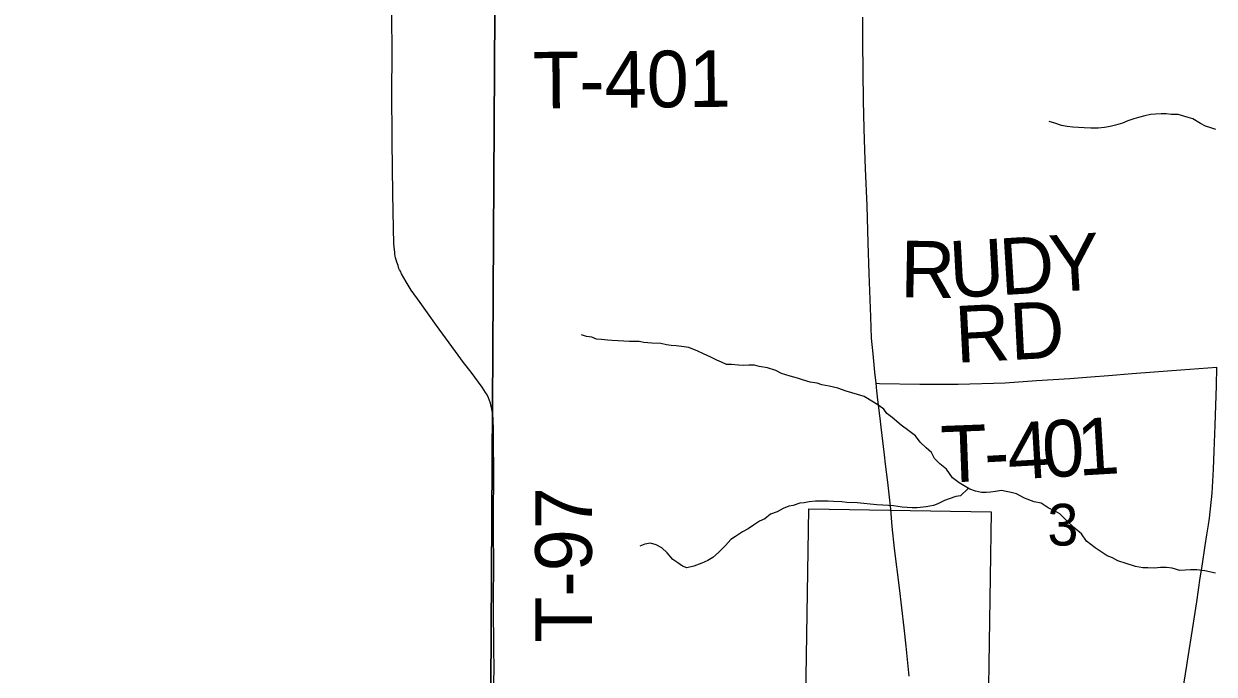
# Model space of a CAD drawing. Extents: x 1985906 to 2360102, y 891258 to 1222054.
# Drawn here: x 2185594 to 2191896, y 1022630 to 1026073 of the extents above; entities that cross this region are included whole.
import ezdxf

# ---------------------------------------------------------------- set-up
doc = ezdxf.new("R2010")
doc.units = 0
for name, color, linetype in [('GM_X_City_Street', 7, 'Continuous'), ('GM_X_Corporation', 7, 'Continuous'), ('GM_X_County_Road', 7, 'Continuous'), ('GM_X_Minor_River', 7, 'Continuous'), ('GM_X_Section', 7, 'Continuous'), ('GM_X_Section_Text', 7, 'Continuous'), ('GM_X_State_Route', 7, 'Continuous'), ('GM_X_Township_Road', 7, 'Continuous'), ('GM_X_Township_Road_Text', 7, 'Continuous')]:
    doc.layers.add(name, color=color, linetype=linetype)

msp = doc.modelspace()

# ---------------------------------------------------------------- linework, layer by layer
at = {"layer": 'GM_X_City_Street'}
msp.add_lwpolyline([(2188079.5, 1022155.1), (2188079.8, 1022257.4), (2188081.3, 1022356), (2188083.1, 1022484.5), (2188082.7, 1022598.8), (2188084.1, 1022649.5)], dxfattribs=at)
at = {"layer": 'GM_X_Corporation'}
msp.add_lwpolyline([(2188057.8, 1018084.7), (2188083.6, 1019401.9), (2188083.2, 1019710.4), (2187872.2, 1019714.3), (2187852.1, 1019564.6), (2187260.5, 1019901.8), (2187522, 1019929.2), (2188082.8, 1019986.6), (2188074, 1021351.8), (2189657.9, 1021442.5), (2189668, 1022061.7), (2189727.1, 1022060.7), (2189750.6, 1023504.7), (2190716.4, 1023489.1), (2190683.2, 1021415), (2193376.9, 1021371.8), (2193369.1, 1020882), (2193403.5, 1020881.4), (2194631.1, 1020861.7), (2194615.8, 1019899.9), (2193419.1, 1019919.8), (2193441.8, 1019200.7), (2193336.4, 1016841.5)], dxfattribs=at)
at = {"layer": 'GM_X_County_Road'}
for points in [[(2191751.9, 1022676.6), (2191759.5, 1022721.9), (2191782, 1022867.2), (2191803.8, 1023012.8), (2191822.9, 1023140), (2191833.2, 1023202.3), (2191848.7, 1023311.4), (2191857.4, 1023366.7), (2191865.8, 1023420.4), (2191871.4, 1023456.4), (2191886.3, 1023587.4), (2191892.4, 1023714.9), (2191896.5, 1023811.3), (2191901.3, 1023947.7), (2191908.7, 1024156), (2191911.3, 1024254.2)], [(2191676.4, 1022187.5), (2191689.8, 1022271.7), (2191704.7, 1022369.6), (2191729.3, 1022532.4), (2191751.9, 1022676.6)]]:
    msp.add_lwpolyline(points, dxfattribs=at)
at = {"layer": 'GM_X_Minor_River'}
for points in [[(2191905.9, 1025513.3), (2191877.8, 1025521.2), (2191849.6, 1025531.1), (2191823.4, 1025545), (2191783, 1025568.8), (2191758.9, 1025576.7), (2191706.5, 1025592.5), (2191668.3, 1025592.3), (2191642.2, 1025596.1), (2191616.1, 1025596), (2191585.9, 1025593.8), (2191559.8, 1025591.7), (2191529.7, 1025585.5), (2191495.6, 1025577.3), (2191471.5, 1025569.1), (2191439.4, 1025558.9), (2191411.3, 1025546.7), (2191373.2, 1025536.5), (2191345.1, 1025528.3), (2191315, 1025524.1), (2191282.9, 1025519.9), (2191242.7, 1025519.7), (2191208.5, 1025521.5), (2191148.2, 1025525.2), (2191118, 1025529), (2191087.8, 1025534.9), (2191053.6, 1025546.8), (2191023.4, 1025554.6)], [(2189690.4, 1024197.4), (2189652.2, 1024207.2), (2189605.9, 1024221), (2189575.6, 1024236.8), (2189531.4, 1024250.7), (2189487.1, 1024258.4), (2189462.9, 1024266.3), (2189432.8, 1024266.2), (2189406.7, 1024264), (2189378.5, 1024265.8), (2189340.3, 1024269.7), (2189314.2, 1024269.5), (2189288, 1024281.4), (2189263.8, 1024291.3), (2189231.6, 1024307.2), (2189193.3, 1024325), (2189163.1, 1024338.9), (2189114.7, 1024358.7), (2189090.6, 1024362.5), (2189048.3, 1024368.3), (2189022.2, 1024370.2), (2188996, 1024374.1), (2188965.9, 1024379.9), (2188919.6, 1024381.7), (2188877.4, 1024385.4), (2188851.2, 1024391.3), (2188801, 1024391), (2188740.7, 1024394.7), (2188708.5, 1024396.5), (2188684.4, 1024398.4), (2188652.2, 1024402.2), (2188626.1, 1024404.1), (2188601.9, 1024414), (2188573.7, 1024417.9), (2188547.6, 1024425.7)], [(2191903, 1023164.6), (2191846.7, 1023176.3), (2191804.4, 1023182.1), (2191770.2, 1023181.9), (2191714, 1023179.6), (2191673.7, 1023191.4), (2191643.6, 1023195.2), (2191611.4, 1023195), (2191581.3, 1023190.9), (2191545.1, 1023192.7), (2191519, 1023192.5), (2191480.7, 1023200.3), (2191430.4, 1023216.1), (2191386.1, 1023229.9), (2191357.9, 1023245.8), (2191329.7, 1023255.7), (2191267.1, 1023299.5), (2191220.7, 1023333.3), (2191194.4, 1023373.3), (2191154, 1023407.1), (2191113.6, 1023445), (2191079.2, 1023478.9), (2191055, 1023492.8), (2191016.7, 1023510.7), (2190980.4, 1023534.6), (2190944.2, 1023542.4), (2190891.8, 1023562.2), (2190849.5, 1023584), (2190821.3, 1023591.8), (2190795.2, 1023597.7), (2190771, 1023601.6), (2190738.9, 1023597.4), (2190712.8, 1023593.3), (2190688.7, 1023591.1), (2190664.6, 1023591), (2190632.4, 1023598.8), (2190602.2, 1023608.7), (2190571.9, 1023626.6), (2190545.7, 1023642.5), (2190511.4, 1023668.4), (2190479, 1023714.3), (2190444.6, 1023744.2), (2190416.3, 1023772.2), (2190400.1, 1023804.1), (2190371.8, 1023828.1), (2190339.5, 1023858), (2190315.2, 1023891.9), (2190278.9, 1023917.8), (2190238.5, 1023947.7), (2190192, 1023989.5), (2190163.8, 1024009.4), (2190147.6, 1024033.4), (2190121.3, 1024051.3), (2190093.1, 1024069.2), (2190042.7, 1024099), (2190008.5, 1024110.9), (2189948.1, 1024128.6), (2189903.8, 1024144.4), (2189857.5, 1024154.2), (2189819.3, 1024162), (2189795.1, 1024169.9), (2189756.9, 1024175.7), (2189716.6, 1024187.5), (2189690.4, 1024197.4)], [(2190594.4, 1023613.3), (2190554.1, 1023574.3), (2190528, 1023570.2), (2190493.9, 1023557.9), (2190467.8, 1023549.8), (2190433.8, 1023531.5), (2190409.7, 1023523.4), (2190371.6, 1023515.2), (2190323.3, 1023510.9), (2190297.2, 1023510.7), (2190244.9, 1023514.5), (2190198.7, 1023520.2), (2190172.5, 1023522.1), (2190142.4, 1023523.9), (2190110.2, 1023525.8), (2190005.7, 1023537.2), (2189951.4, 1023538.9), (2189925.2, 1023542.8), (2189881, 1023544.5), (2189852.8, 1023546.4), (2189786.5, 1023546), (2189752.4, 1023541.8), (2189726.3, 1023537.7), (2189702.2, 1023535.5), (2189668.1, 1023523.3), (2189644, 1023519.2), (2189613.9, 1023507), (2189581.8, 1023488.8), (2189547.7, 1023476.5), (2189517.7, 1023452.3), (2189489.7, 1023440.1), (2189457.6, 1023417.9), (2189429.6, 1023399.7), (2189399.5, 1023383.4), (2189361.5, 1023359.2), (2189337.5, 1023343), (2189309.5, 1023310.7), (2189271.5, 1023274.4), (2189241.5, 1023248.2), (2189215.5, 1023232), (2189183.4, 1023217.8), (2189141.3, 1023201.5), (2189105.2, 1023193.3), (2189081, 1023201.2), (2189056.8, 1023219.1), (2189030.6, 1023237), (2189000.2, 1023272.9), (2188971.9, 1023298.8), (2188941.7, 1023314.7), (2188911.5, 1023322.6), (2188881.4, 1023318.4), (2188855.3, 1023308.2)]]:
    msp.add_lwpolyline(points, dxfattribs=at)
at = {"layer": 'GM_X_Section'}
for points in [[(2193425.3, 1026159.9), (2193424.6, 1020894.4), (2188056.2, 1020775.9), (2188087.9, 1026135.7), (2188388.1, 1026136.4)], [(2182838.6, 1026122.3), (2182966.6, 1026123.5), (2188087.9, 1026135.7), (2188056.2, 1020775.9), (2182857, 1020741)]]:
    msp.add_lwpolyline(points, close=True, dxfattribs=at)
at = {"layer": 'GM_X_State_Route'}
for points in [[(2190183.8, 1023503.1), (2190180.5, 1023535.3), (2190168, 1023645.9), (2190156.5, 1023742.1), (2190151, 1023790.5), (2190134, 1023936.6), (2190128.1, 1023984.4), (2190116, 1024082.4), (2190110.4, 1024130.5), (2190106.2, 1024169.7), (2190100, 1024228), (2190090.5, 1024325.4), (2190082.8, 1024408.3), (2190078.4, 1024521.4), (2190070.3, 1024750.4), (2190064.8, 1024913.7), (2190058.3, 1025109.8), (2190050.8, 1025306), (2190046.6, 1025404), (2190042.6, 1025518.5), (2190039.3, 1025665.7), (2190036.2, 1025976.4), (2190036.7, 1026107.4)], [(2190281.9, 1022619.1), (2190269.4, 1022743), (2190265.4, 1022778.5), (2190254.7, 1022875.1), (2190229.6, 1023087), (2190204.1, 1023295.6), (2190191.9, 1023412.2), (2190183.8, 1023503.1)]]:
    msp.add_lwpolyline(points, dxfattribs=at)
at = {"layer": 'GM_X_Township_Road'}
for points in [[(2188081.1, 1023470), (2188082, 1023689.5), (2188081, 1023869.7), (2188081, 1023934.2), (2188079.4, 1023968.4), (2188078.8, 1023983.2), (2188077, 1023999.9), (2188075.2, 1024015.4), (2188071.9, 1024032.6), (2188069, 1024047.2), (2188064.1, 1024063.9), (2188059.9, 1024078.1), (2188054, 1024093), (2188050.2, 1024102), (2188044.2, 1024113.4), (2188039.1, 1024121.6), (2188030.5, 1024134.8), (2188021.4, 1024148.8), (2187962.8, 1024227.9), (2187922.7, 1024280.6), (2187879.7, 1024338.3), (2187826.2, 1024410.1), (2187778.9, 1024476.4), (2187731.7, 1024543.4), (2187693.2, 1024596.7), (2187645.5, 1024663.2), (2187618.3, 1024706.1), (2187594.5, 1024748.4), (2187587.9, 1024762.5), (2187584, 1024770.9), (2187580.4, 1024777.8), (2187575.5, 1024792.4), (2187572.2, 1024801.7), (2187569.5, 1024810.9), (2187565.7, 1024823.3), (2187562.5, 1024834.2), (2187560.9, 1024843.5), (2187559.2, 1024852.1), (2187558.2, 1024863), (2187556, 1024876), (2187553.3, 1024908.5), (2187551.2, 1024991.3), (2187548.7, 1025172), (2187543.7, 1025450.2), (2187543, 1025729.1), (2187543.5, 1025893.2), (2187542.3, 1026143.2)], [(2190106.2, 1024169.7), (2190124.3, 1024169.4), (2190337.2, 1024165.3), (2190540.1, 1024165.3), (2190789.6, 1024171.8), (2190955.3, 1024183.8), (2191132.9, 1024195), (2191243.9, 1024203.8), (2191336.5, 1024211.1), (2191462.2, 1024221.1), (2191578, 1024230.2), (2191719, 1024241.4), (2191911.3, 1024254.2)], [(2188081.9, 1023261.3), (2188081.1, 1023332.9), (2188081.1, 1023397.9), (2188081.1, 1023470)], [(2188081.3, 1023077.1), (2188082.2, 1023158), (2188081.9, 1023261.3)], [(2188084.1, 1022649.5), (2188082.1, 1022775.9), (2188081.8, 1022855.8), (2188081.6, 1022900.3), (2188081.3, 1022997.5), (2188081.3, 1023077.1)]]:
    msp.add_lwpolyline(points, dxfattribs=at)

# ---------------------------------------------------------------- texts
at = {"layer": 'GM_X_Section_Text'}
msp.add_text('3', height=221, rotation=0.00001, dxfattribs=at).set_placement((2191013.4, 1023310.8))
at = {"layer": 'GM_X_Township_Road_Text'}
for s, rotation, p in [('T-401', 0.56324, (2188291.3, 1025623.4)), ('Y', 3.4993, (2191031.7, 1024652)), ('R', 359.01251, (2190233, 1024625.4)), ('U', 3.08835, (2190502.3, 1024621.5)), ('D', 3.50001, (2190768.2, 1024635.9)), ('RD', 2.93877, (2190531.6, 1024278)), ('T', 2.17542, (2190455.4, 1023643.5)), ('4', 3.31044, (2190809.1, 1023659)), ('0', 3.37119, (2190994, 1023669.7)), ('1', 3.38772, (2191178.5, 1023680.6)), ('-', 3.12923, (2190685.1, 1023652.2)), ('T-97', 90, (2188601.5, 1022795.7))]:
    msp.add_text(s, height=300, rotation=rotation, dxfattribs=at).set_placement(p)

doc.saveas('drawing.dxf')
